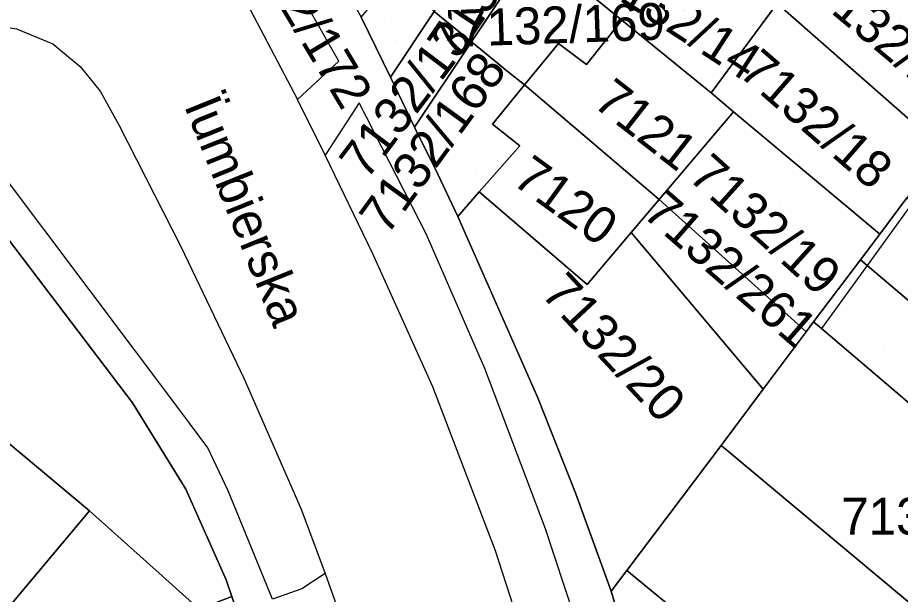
# Model space of a CAD drawing. Extents: x -266199 to -261993, y -1239047 to -1235108.
# Drawn here: x -263520.41 to -263472.58, y -1236209.27 to -1236178.02 of the extents above; entities that cross this region are included whole.
import ezdxf

# ---------------------------------------------------------------- set-up
doc = ezdxf.new("R2010")
doc.units = 0
for name, color, linetype in [('body_kn', 7, 'Continuous'), ('kladpar_druhypozemkov', 7, 'Continuous'), ('kladpar_hranice', 7, 'Continuous'), ('kladpar_parcelnecisla', 7, 'Continuous'), ('kladpar_plochy', 7, 'Continuous'), ('kladpar_sipky', 7, 'Continuous'), ('popisy', 7, 'Continuous'), ('zappar_hrandruhpozemk', 7, 'Continuous')]:
    doc.layers.add(name, color=color, linetype=linetype)

msp = doc.modelspace()

# ---------------------------------------------------------------- linework, layer by layer
at = {"layer": 'body_kn'}
for p, q in [((-263487.67, -1236178.16), (-263487.67, -1236178.16)), ((-263487.67, -1236178.16), (-263487.67, -1236178.16)), ((-263518.5, -1236179.44), (-263518.5, -1236179.44)), ((-263495.82, -1236179.33), (-263495.82, -1236179.33)), ((-263491.1, -1236179.42), (-263491.1, -1236179.42)), ((-263503, -1236180.38), (-263503, -1236180.38)), ((-263517.02, -1236180.67), (-263517.02, -1236180.67)), ((-263493.9, -1236180.9), (-263493.9, -1236180.9)), ((-263489.58, -1236180.56), (-263489.58, -1236180.56)), ((-263500.21, -1236181.24), (-263500.21, -1236181.24)), ((-263500.21, -1236181.24), (-263500.21, -1236181.24)), ((-263492.95, -1236181.67), (-263492.95, -1236181.67)), ((-263515.94, -1236182.01), (-263515.94, -1236182.01)), ((-263482.83, -1236182.09), (-263482.83, -1236182.09)), ((-263505.25, -1236182.46), (-263505.25, -1236182.46)), ((-263505.25, -1236182.46), (-263505.25, -1236182.46)), ((-263501.91, -1236182.64), (-263501.91, -1236182.64)), ((-263481.63, -1236183.12), (-263481.63, -1236183.12)), ((-263481.63, -1236183.12), (-263481.63, -1236183.12)), ((-263514.92, -1236183.83), (-263514.92, -1236183.83)), ((-263498.9, -1236183.95), (-263498.9, -1236183.95)), ((-263498.9, -1236183.95), (-263498.9, -1236183.95)), ((-263494.69, -1236183.79), (-263494.69, -1236183.79)), ((-263493.2, -1236184.97), (-263493.2, -1236184.97)), ((-263503.74, -1236185.48), (-263503.74, -1236185.48)), ((-263497.65, -1236186.5), (-263497.65, -1236186.5)), ((-263495.4, -1236187.46), (-263495.4, -1236187.46)), ((-263495.4, -1236187.46), (-263495.4, -1236187.46)), ((-263485.65, -1236187.87), (-263485.65, -1236187.87)), ((-263496.56, -1236188.8), (-263496.56, -1236188.8)), ((-263496.56, -1236188.8), (-263496.56, -1236188.8)), ((-263474.28, -1236189.27), (-263474.28, -1236189.27)), ((-263498.27, -1236189.73), (-263498.27, -1236189.73)), ((-263487.17, -1236189.67), (-263487.17, -1236189.67)), ((-263473.7, -1236189.75), (-263473.7, -1236189.75)), ((-263511.57, -1236190.42), (-263511.57, -1236190.42)), ((-263501.17, -1236190.82), (-263501.17, -1236190.82)), ((-263474.75, -1236191.15), (-263474.75, -1236191.15)), ((-263474.38, -1236191.46), (-263474.38, -1236191.46)), ((-263474.38, -1236191.46), (-263474.38, -1236191.46)), ((-263489.56, -1236192.49), (-263489.56, -1236192.49)), ((-263478.14, -1236194.64), (-263478.14, -1236194.64)), ((-263477.28, -1236194.51), (-263477.28, -1236194.51)), ((-263477.28, -1236194.51), (-263477.28, -1236194.51)), ((-263477.69, -1236195.05), (-263477.69, -1236195.05)), ((-263477.69, -1236195.05), (-263477.69, -1236195.05)), ((-263476.85, -1236194.87), (-263476.85, -1236194.87)), ((-263495.09, -1236197.03), (-263495.09, -1236197.03)), ((-263508.16, -1236197.56), (-263508.16, -1236197.56)), ((-263497.91, -1236198.03), (-263497.91, -1236198.03)), ((-263480.02, -1236198.15), (-263480.02, -1236198.15)), ((-263514.18, -1236198.9), (-263514.18, -1236198.9)), ((-263492.22, -1236198.63), (-263492.22, -1236198.63)), ((-263511.56, -1236199.36), (-263511.56, -1236199.36)), ((-263510.11, -1236201.33), (-263510.11, -1236201.33)), ((-263482.3, -1236201.2), (-263482.3, -1236201.2)), ((-263482.3, -1236201.2), (-263482.3, -1236201.2)), ((-263481.76, -1236201.65), (-263481.76, -1236201.65)), ((-263511.29, -1236203.57), (-263511.29, -1236203.57)), ((-263509, -1236203.67), (-263509, -1236203.67)), ((-263509, -1236203.67), (-263509, -1236203.67)), ((-263490.17, -1236203.83), (-263490.17, -1236203.83)), ((-263516.51, -1236204.75), (-263516.51, -1236204.75)), ((-263516.51, -1236204.75), (-263516.51, -1236204.75)), ((-263505.04, -1236204.66), (-263505.04, -1236204.66)), ((-263491.81, -1236205.73), (-263491.81, -1236205.73)), ((-263491.81, -1236205.73), (-263491.81, -1236205.73)), ((-263494.52, -1236206.91), (-263494.52, -1236206.91)), ((-263494.52, -1236206.91), (-263494.52, -1236206.91)), ((-263512.75, -1236208.13), (-263512.75, -1236208.13)), ((-263503.74, -1236208.15), (-263503.74, -1236208.15)), ((-263503.74, -1236208.15), (-263503.74, -1236208.15)), ((-263487.4, -1236207.99), (-263487.4, -1236207.99)), ((-263487.4, -1236207.99), (-263487.4, -1236207.99)), ((-263509.12, -1236208.49), (-263509.12, -1236208.49)), ((-263505.02, -1236208.98), (-263505.02, -1236208.98)), ((-263488.26, -1236209.1), (-263488.26, -1236209.1)), ((-263488.26, -1236209.1), (-263488.26, -1236209.1))]:
    msp.add_line(p, q, dxfattribs=at)
at = {"layer": 'kladpar_druhypozemkov'}
for p, q in [((-263472.61, -1236178.22), (-263472.61, -1236178.22)), ((-263499.95, -1236179.26), (-263499.95, -1236179.26)), ((-263499.57, -1236181.64), (-263499.57, -1236181.64)), ((-263486.38, -1236182.93), (-263486.38, -1236182.93)), ((-263475.91, -1236183.55), (-263475.91, -1236183.55)), ((-263495.59, -1236186.24), (-263495.59, -1236186.24)), ((-263490.71, -1236186.93), (-263490.71, -1236186.93)), ((-263479.07, -1236188.17), (-263479.07, -1236188.17)), ((-263473.49, -1236195.82), (-263473.49, -1236195.82)), ((-263485.41, -1236196.66), (-263485.41, -1236196.66)), ((-263480.3, -1236196.99), (-263480.3, -1236196.99))]:
    msp.add_line(p, q, dxfattribs=at)
at = {"layer": 'kladpar_hranice'}
for p, q in [((-263495.82, -1236179.33), (-263492.4, -1236174.21)), ((-263492.4, -1236174.21), (-263495.82, -1236179.33)), ((-263495.82, -1236179.33), (-263498.9, -1236183.95)), ((-263498.9, -1236183.95), (-263495.82, -1236179.33))]:
    msp.add_line(p, q, dxfattribs=at)
for points in [[(-263495.99, -1236267.9), (-263496.66, -1236259.95), (-263497.67, -1236252.96), (-263499.14, -1236245.39), (-263501.56, -1236234.42), (-263503.74, -1236233.91), (-263502.42, -1236230.62), (-263507.23, -1236213.94), (-263508.8, -1236209.4), (-263509.12, -1236208.49), (-263511.29, -1236203.57), (-263514.18, -1236198.9), (-263527.54, -1236181.33), (-263529.38, -1236180.5), (-263532.09, -1236160.08), (-263540.84, -1236146.14), (-263557.6, -1236124.86)], [(-263522.26, -1236142.75), (-263516.21, -1236153.28), (-263514.62, -1236156.03), (-263512.07, -1236159.94), (-263511.06, -1236161.5), (-263508, -1236166.7), (-263505.14, -1236172.03), (-263501.79, -1236177.99), (-263500.21, -1236181.24), (-263498.9, -1236183.95), (-263497.65, -1236186.5), (-263496.56, -1236188.8), (-263492.22, -1236198.63), (-263490.17, -1236203.83), (-263488.26, -1236209.1), (-263484.59, -1236221.51), (-263481.5, -1236234.32), (-263480.57, -1236239.51), (-263477.77, -1236255.09), (-263476.89, -1236265.26)], [(-263486.68, -1236171.04), (-263479.26, -1236177.25), (-263482.83, -1236182.09), (-263487.67, -1236178.16), (-263489.14, -1236176.95), (-263487, -1236174.41), (-263488.47, -1236173.2), (-263486.68, -1236171.04)], [(-263495.82, -1236179.33), (-263497.84, -1236177.68), (-263494.34, -1236172.58)], [(-263475.43, -1236172.46), (-263467.35, -1236179.73), (-263466.65, -1236180.36), (-263467.15, -1236181.02), (-263469.77, -1236184.5), (-263470.26, -1236185.16), (-263470.86, -1236184.63), (-263479.26, -1236177.25), (-263475.43, -1236172.46)], [(-263492.4, -1236174.21), (-263489.14, -1236176.95), (-263487.67, -1236178.16), (-263489.58, -1236180.56), (-263491.1, -1236179.42), (-263492.95, -1236181.67), (-263493.9, -1236180.9), (-263495.82, -1236179.33)], [(-263500.21, -1236181.24), (-263501.79, -1236177.99), (-263499.88, -1236175.74), (-263497.84, -1236177.68), (-263500.21, -1236181.24)], [(-263479.26, -1236177.25), (-263470.86, -1236184.63), (-263470.26, -1236185.16), (-263472.23, -1236187.79), (-263473.7, -1236189.75), (-263474.28, -1236189.27), (-263481.63, -1236183.12), (-263482.83, -1236182.09), (-263479.26, -1236177.25)], [(-263498.9, -1236183.95), (-263500.21, -1236181.24), (-263497.84, -1236177.68), (-263495.82, -1236179.33)], [(-263487.67, -1236178.16), (-263482.83, -1236182.09), (-263481.63, -1236183.12), (-263485.65, -1236187.87), (-263492.95, -1236181.67), (-263491.1, -1236179.42), (-263489.58, -1236180.56), (-263487.67, -1236178.16)], [(-263495.82, -1236179.33), (-263493.9, -1236180.9), (-263492.95, -1236181.67), (-263494.69, -1236183.79), (-263493.2, -1236184.97), (-263495.4, -1236187.46), (-263496.56, -1236188.8)], [(-263529.38, -1236180.5), (-263527.54, -1236181.33), (-263514.18, -1236198.9), (-263511.29, -1236203.57), (-263509.12, -1236208.49), (-263508.8, -1236209.4), (-263510.58, -1236210.08), (-263512.75, -1236208.13), (-263516.51, -1236204.75), (-263523.83, -1236198.64), (-263534.43, -1236211.33), (-263540.74, -1236206.4), (-263532.59, -1236184.27), (-263531.05, -1236182.1), (-263529.38, -1236180.5)], [(-263495.4, -1236187.46), (-263493.2, -1236184.97), (-263494.69, -1236183.79), (-263492.95, -1236181.67), (-263485.65, -1236187.87), (-263487.17, -1236189.67), (-263489.56, -1236192.49), (-263495.4, -1236187.46)], [(-263481.63, -1236183.12), (-263474.28, -1236189.27), (-263473.7, -1236189.75), (-263474.75, -1236191.15), (-263477.28, -1236194.51), (-263477.69, -1236195.05), (-263478.14, -1236194.64), (-263485.65, -1236187.87), (-263481.63, -1236183.12)], [(-263496.56, -1236188.8), (-263497.65, -1236186.5), (-263498.9, -1236183.95)], [(-263488.26, -1236209.1), (-263490.17, -1236203.83), (-263492.22, -1236198.63), (-263496.56, -1236188.8), (-263495.4, -1236187.46), (-263489.56, -1236192.49), (-263487.17, -1236189.67), (-263480.02, -1236198.15), (-263482.3, -1236201.2), (-263487.4, -1236207.99), (-263488.26, -1236209.1)], [(-263477.69, -1236195.05), (-263480.02, -1236198.15), (-263487.17, -1236189.67), (-263485.65, -1236187.87), (-263478.14, -1236194.64), (-263477.69, -1236195.05)], [(-263472.23, -1236187.79), (-263471.92, -1236188.06), (-263456.31, -1236201.47), (-263458.89, -1236204.59), (-263474.38, -1236191.46), (-263474.75, -1236191.15), (-263473.7, -1236189.75), (-263472.23, -1236187.79)], [(-263477.28, -1236194.51), (-263474.75, -1236191.15), (-263474.38, -1236191.46), (-263458.89, -1236204.59), (-263461.59, -1236207.87), (-263476.85, -1236194.87), (-263477.28, -1236194.51)], [(-263477.28, -1236194.51), (-263476.85, -1236194.87), (-263461.59, -1236207.87), (-263459.45, -1236209.79), (-263464.59, -1236216), (-263481.76, -1236201.65), (-263482.3, -1236201.2), (-263480.02, -1236198.15), (-263477.69, -1236195.05), (-263477.28, -1236194.51)], [(-263516.51, -1236204.75), (-263522.71, -1236212.12), (-263517.4, -1236216.72), (-263519.97, -1236220.91), (-263524.64, -1236219.53), (-263527.25, -1236217.51), (-263532.1, -1236213.3), (-263534.43, -1236211.33), (-263523.83, -1236198.64), (-263516.51, -1236204.75)], [(-263482.3, -1236201.2), (-263481.76, -1236201.65), (-263464.59, -1236216), (-263469.89, -1236222.39), (-263487.4, -1236207.99), (-263482.3, -1236201.2)], [(-263517.33, -1236221.67), (-263518.69, -1236224.67), (-263524.64, -1236219.53), (-263519.97, -1236220.91), (-263517.4, -1236216.72), (-263522.71, -1236212.12), (-263516.51, -1236204.75), (-263512.75, -1236208.13), (-263510.58, -1236210.08), (-263508.8, -1236209.4)], [(-263487.4, -1236207.99), (-263469.89, -1236222.39), (-263467.73, -1236224.32), (-263472.97, -1236230.52), (-263478.36, -1236236.9), (-263480.57, -1236239.51), (-263481.5, -1236234.32), (-263484.59, -1236221.51), (-263488.26, -1236209.1), (-263487.4, -1236207.99)]]:
    msp.add_lwpolyline(points, dxfattribs=at)
at = {"layer": 'kladpar_plochy'}
for points in [[(-263522.26, -1236142.75), (-263516.21, -1236153.28), (-263514.62, -1236156.03), (-263512.07, -1236159.94), (-263511.06, -1236161.5), (-263508, -1236166.7), (-263505.14, -1236172.03), (-263501.79, -1236177.99), (-263500.21, -1236181.24), (-263498.9, -1236183.95), (-263497.65, -1236186.5), (-263496.56, -1236188.8), (-263492.22, -1236198.63), (-263490.17, -1236203.83), (-263488.26, -1236209.1), (-263484.59, -1236221.51), (-263481.5, -1236234.32), (-263480.57, -1236239.51), (-263477.77, -1236255.09), (-263476.89, -1236265.26)], [(-263495.99, -1236267.9), (-263496.66, -1236259.95), (-263497.67, -1236252.96), (-263499.14, -1236245.39), (-263501.56, -1236234.42), (-263503.74, -1236233.91), (-263502.42, -1236230.62), (-263507.23, -1236213.94), (-263508.8, -1236209.4), (-263509.12, -1236208.49), (-263511.29, -1236203.57), (-263514.18, -1236198.9), (-263527.54, -1236181.33)]]:
    msp.add_lwpolyline(points, dxfattribs=at)
for points in [[(-263486.68, -1236171.04), (-263479.26, -1236177.25), (-263482.83, -1236182.09), (-263487.67, -1236178.16), (-263489.14, -1236176.95), (-263487, -1236174.41), (-263488.47, -1236173.2)], [(-263494.34, -1236172.58), (-263492.4, -1236174.21), (-263495.82, -1236179.33), (-263497.84, -1236177.68)], [(-263475.43, -1236172.46), (-263467.35, -1236179.73), (-263466.65, -1236180.36), (-263467.15, -1236181.02), (-263469.77, -1236184.5), (-263470.26, -1236185.16), (-263470.86, -1236184.63), (-263479.26, -1236177.25)], [(-263492.4, -1236174.21), (-263489.14, -1236176.95), (-263487.67, -1236178.16), (-263489.58, -1236180.56), (-263491.1, -1236179.42), (-263492.95, -1236181.67), (-263493.9, -1236180.9), (-263495.82, -1236179.33)], [(-263500.21, -1236181.24), (-263501.79, -1236177.99), (-263499.88, -1236175.74), (-263497.84, -1236177.68)], [(-263479.26, -1236177.25), (-263470.86, -1236184.63), (-263470.26, -1236185.16), (-263472.23, -1236187.79), (-263473.7, -1236189.75), (-263474.28, -1236189.27), (-263481.63, -1236183.12), (-263482.83, -1236182.09)], [(-263498.9, -1236183.95), (-263500.21, -1236181.24), (-263497.84, -1236177.68), (-263495.82, -1236179.33)], [(-263487.67, -1236178.16), (-263482.83, -1236182.09), (-263481.63, -1236183.12), (-263485.65, -1236187.87), (-263492.95, -1236181.67), (-263491.1, -1236179.42), (-263489.58, -1236180.56)], [(-263496.56, -1236188.8), (-263497.65, -1236186.5), (-263498.9, -1236183.95), (-263495.82, -1236179.33), (-263493.9, -1236180.9), (-263492.95, -1236181.67), (-263494.69, -1236183.79), (-263493.2, -1236184.97), (-263495.4, -1236187.46)], [(-263529.38, -1236180.5), (-263527.54, -1236181.33), (-263514.18, -1236198.9), (-263511.29, -1236203.57), (-263509.12, -1236208.49), (-263508.8, -1236209.4), (-263510.58, -1236210.08), (-263512.75, -1236208.13), (-263516.51, -1236204.75), (-263523.83, -1236198.64), (-263534.43, -1236211.33), (-263540.74, -1236206.4), (-263532.59, -1236184.27), (-263531.05, -1236182.1)], [(-263495.4, -1236187.46), (-263493.2, -1236184.97), (-263494.69, -1236183.79), (-263492.95, -1236181.67), (-263485.65, -1236187.87), (-263487.17, -1236189.67), (-263489.56, -1236192.49)], [(-263481.63, -1236183.12), (-263474.28, -1236189.27), (-263473.7, -1236189.75), (-263474.75, -1236191.15), (-263477.28, -1236194.51), (-263477.69, -1236195.05), (-263478.14, -1236194.64), (-263485.65, -1236187.87)], [(-263488.26, -1236209.1), (-263490.17, -1236203.83), (-263492.22, -1236198.63), (-263496.56, -1236188.8), (-263495.4, -1236187.46), (-263489.56, -1236192.49), (-263487.17, -1236189.67), (-263480.02, -1236198.15), (-263482.3, -1236201.2), (-263487.4, -1236207.99)], [(-263477.69, -1236195.05), (-263480.02, -1236198.15), (-263487.17, -1236189.67), (-263485.65, -1236187.87), (-263478.14, -1236194.64)], [(-263472.23, -1236187.79), (-263471.92, -1236188.06), (-263456.31, -1236201.47), (-263458.89, -1236204.59), (-263474.38, -1236191.46), (-263474.75, -1236191.15), (-263473.7, -1236189.75)], [(-263477.28, -1236194.51), (-263474.75, -1236191.15), (-263474.38, -1236191.46), (-263458.89, -1236204.59), (-263461.59, -1236207.87), (-263476.85, -1236194.87)], [(-263477.28, -1236194.51), (-263476.85, -1236194.87), (-263461.59, -1236207.87), (-263459.45, -1236209.79), (-263464.59, -1236216), (-263481.76, -1236201.65), (-263482.3, -1236201.2), (-263480.02, -1236198.15), (-263477.69, -1236195.05)], [(-263516.51, -1236204.75), (-263522.71, -1236212.12), (-263517.4, -1236216.72), (-263519.97, -1236220.91), (-263524.64, -1236219.53), (-263527.25, -1236217.51), (-263532.1, -1236213.3), (-263534.43, -1236211.33), (-263523.83, -1236198.64)], [(-263482.3, -1236201.2), (-263481.76, -1236201.65), (-263464.59, -1236216), (-263469.89, -1236222.39), (-263487.4, -1236207.99)], [(-263508.8, -1236209.4), (-263507.23, -1236213.94), (-263510.37, -1236214.92), (-263514.34, -1236217.82), (-263516.04, -1236220.01), (-263509.67, -1236230.76), (-263511.77, -1236230.65), (-263517.33, -1236221.67), (-263518.69, -1236224.67), (-263524.64, -1236219.53), (-263519.97, -1236220.91), (-263517.4, -1236216.72), (-263522.71, -1236212.12), (-263516.51, -1236204.75), (-263512.75, -1236208.13), (-263510.58, -1236210.08)], [(-263487.4, -1236207.99), (-263469.89, -1236222.39), (-263467.73, -1236224.32), (-263472.97, -1236230.52), (-263478.36, -1236236.9), (-263480.57, -1236239.51), (-263481.5, -1236234.32), (-263484.59, -1236221.51), (-263488.26, -1236209.1)]]:
    msp.add_lwpolyline(points, close=True, dxfattribs=at)
at = {"layer": 'kladpar_sipky'}
msp.add_line((-263500.54, -1236178.05), (-263500.54, -1236178.05), dxfattribs=at)
at = {"layer": 'zappar_hrandruhpozemk'}
for p, q in [((-263503, -1236180.38), (-263515.14, -1236159.11)), ((-263516.41, -1236161.19), (-263505.25, -1236182.46)), ((-263511.56, -1236199.36), (-263525.81, -1236180.42)), ((-263505.25, -1236182.46), (-263503, -1236180.38)), ((-263471.92, -1236188.06), (-263474.38, -1236191.46)), ((-263511.57, -1236190.42), (-263508.16, -1236197.56)), ((-263497.91, -1236198.03), (-263501.17, -1236190.82)), ((-263474.38, -1236191.46), (-263476.85, -1236194.87)), ((-263494.52, -1236206.91), (-263497.91, -1236198.03)), ((-263488.68, -1236215.21), (-263491.81, -1236205.73)), ((-263503.74, -1236208.15), (-263501.93, -1236213.24))]:
    msp.add_line(p, q, dxfattribs=at)
for points in [[(-263526.43, -1236178.76), (-263524.3, -1236178.35), (-263521.98, -1236178.4), (-263520.48, -1236178.62), (-263518.5, -1236179.44), (-263517.02, -1236180.67), (-263515.94, -1236182.01), (-263514.92, -1236183.83), (-263511.57, -1236190.42)], [(-263501.17, -1236190.82), (-263503.74, -1236185.48), (-263505.25, -1236182.46)], [(-263491.81, -1236205.73), (-263495.09, -1236197.03), (-263498.27, -1236189.73), (-263501.91, -1236182.64), (-263503.74, -1236185.48)], [(-263508.16, -1236197.56), (-263505.04, -1236204.66), (-263503.74, -1236208.15)], [(-263509, -1236203.67), (-263510.11, -1236201.33), (-263511.56, -1236199.36)], [(-263503.74, -1236208.15), (-263505.02, -1236208.98), (-263506.61, -1236209.53), (-263509, -1236203.67)], [(-263485.51, -1236240.56), (-263487.87, -1236230.17), (-263491.41, -1236216.53), (-263494.52, -1236206.91)]]:
    msp.add_lwpolyline(points, dxfattribs=at)

# ---------------------------------------------------------------- texts
at = {"layer": 'kladpar_parcelnecisla'}
for s, rotation, p in [('7132/12', 56, (-263496.666, -1236180.413)), ('7132/172', 301, (-263508.552, -1236173.564)), ('7132/14', 327, (-263489.134, -1236176.234)), ('7132/17', 320, (-263477.544, -1236176.763)), ('7132/169', 2, (-263496.456, -1236179.592)), ('7132/13', 53, (-263501.512, -1236186.884)), ('7132/18', 319, (-263481.425, -1236181.09)), ('7132/168', 54, (-263500.401, -1236189.885)), ('7121', 322, (-263489.312, -1236182.763)), ('7120', 324, (-263493.69, -1236186.98)), ('7132/19', 318, (-263484.153, -1236186.728)), ('7132/261', 319, (-263486.635, -1236188.726)), ('7132/20', 313, (-263492.12, -1236193.021))]:
    msp.add_text(s, height=2, rotation=rotation, dxfattribs=at).set_placement(p)
msp.add_text('7132/25', height=2, dxfattribs=at).set_placement((-263475.785, -1236206.04))
at = {"layer": 'popisy'}
msp.add_text('Ïumbierska', height=2, rotation=292, dxfattribs=at).set_placement((-263511.415, -1236182.782))

doc.saveas('drawing.dxf')
